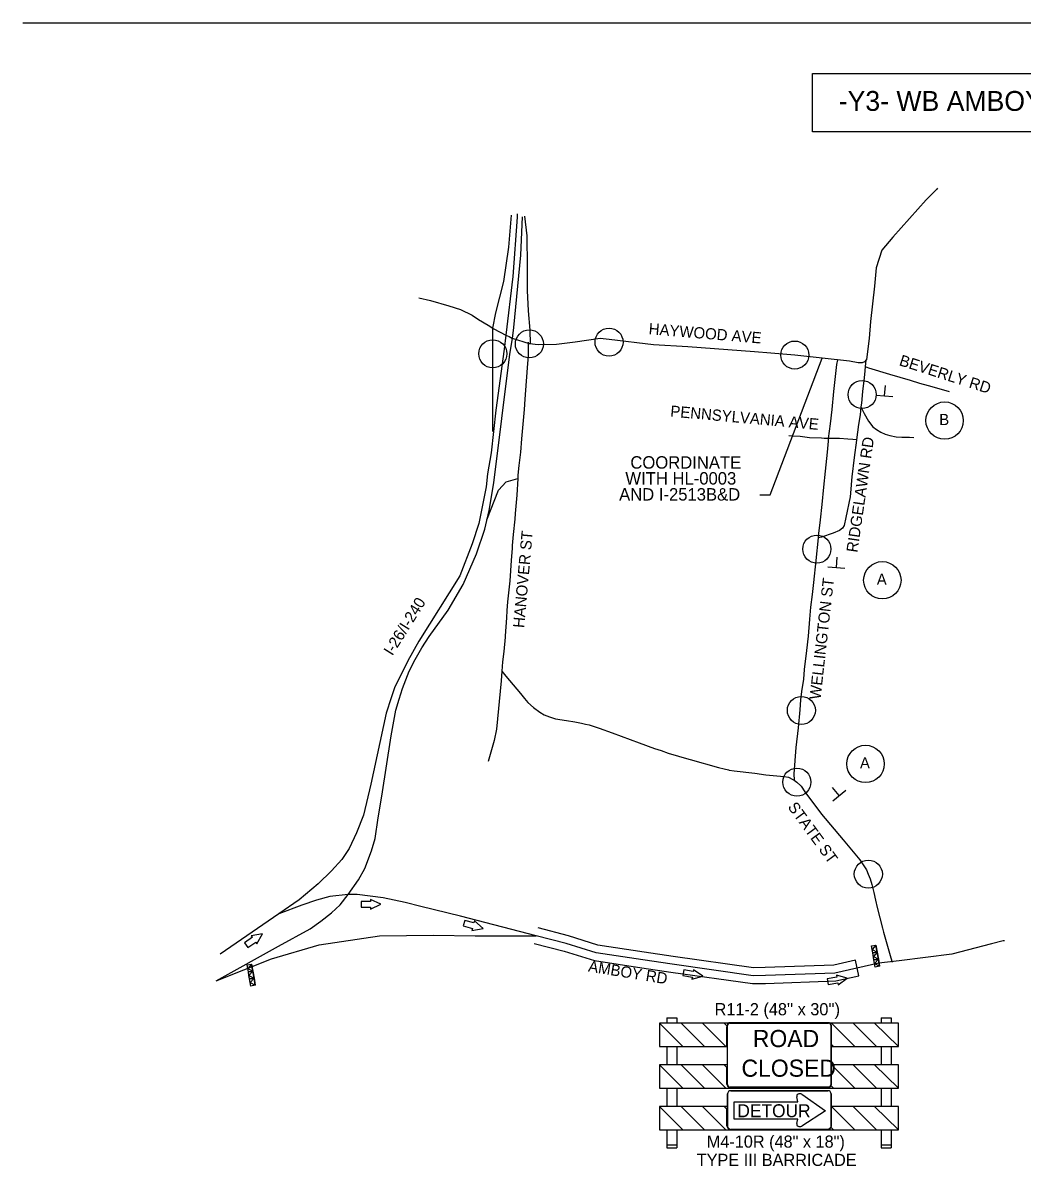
# Model space of a CAD drawing. Extents: x 886234 to 968767, y 455416 to 684046.
# Drawn here: x 904674 to 914719, y 524204 to 535699 of the extents above; entities that cross this region are included whole.
import ezdxf

# ---------------------------------------------------------------- set-up
doc = ezdxf.new("R2010")
doc.units = 0
for name, color, linetype in [('DEV DIRECTION OF TRAFFIC FLOW ARROW CELL', 7, 'Continuous'), ('Scratch_Level_3', 7, 'Continuous'), ('TC CONSTRUCTION PROPOSED ROADWAY SHADE', 7, 'Continuous'), ('TC DEV BARRICADE', 7, 'Continuous'), ('TC DEV SIGN', 7, 'Continuous'), ('TC DEV SIGN BLACK 239', 7, 'Continuous'), ('TC DEV SIGN BLACK ZERO', 7, 'Continuous'), ('TC DEV SIGN ORANGE', 7, 'Continuous'), ('TC DEV SIGN WHITE', 7, 'Continuous'), ('TC LABEL TEXT', 7, 'Continuous')]:
    doc.layers.add(name, color=color, linetype=linetype)

msp = doc.modelspace()

# ---------------------------------------------------------------- linework, layer by layer
at = {"layer": 'DEV DIRECTION OF TRAFFIC FLOW ARROW CELL'}
for p, q in [((908170, 526866), (908074, 526866)), ((908074, 526866), (908074, 526808)), ((908074, 526808), (908170, 526808)), ((908273, 526837), (908170, 526886)), ((908170, 526886), (908170, 526866)), ((908170, 526789), (908273, 526837)), ((908170, 526808), (908170, 526789)), ((909117, 526675), (909101, 526619)), ((909101, 526619), (909194, 526594)), ((909209, 526650), (909117, 526675)), ((909189, 526575), (909302, 526595)), ((909194, 526594), (909189, 526575)), ((909214, 526669), (909209, 526650)), ((909302, 526595), (909214, 526669)), ((906982, 526505), (906903, 526450)), ((906936, 526402), (907015, 526457)), ((907083, 526540), (906970, 526521)), ((906970, 526521), (906982, 526505)), ((907015, 526457), (907026, 526441)), ((907026, 526441), (907083, 526540)), ((906903, 526450), (906936, 526402)), ((911319, 526177), (911309, 526120)), ((911309, 526120), (911404, 526103)), ((911414, 526160), (911319, 526177)), ((911400, 526083), (911511, 526113)), ((911417, 526179), (911414, 526160)), ((911511, 526113), (911417, 526179)), ((912962, 526093), (912852, 526123)), ((912852, 526123), (912856, 526103)), ((911404, 526103), (911400, 526083)), ((912856, 526103), (912761, 526087)), ((912761, 526087), (912771, 526030)), ((912771, 526030), (912866, 526046)), ((912866, 526046), (912869, 526027)), ((912869, 526027), (912962, 526093))]:
    msp.add_line(p, q, dxfattribs=at)
at = {"layer": 'Scratch_Level_3'}
msp.add_line((904674, 535699), (939863, 535699), dxfattribs=at)
at = {"layer": 'TC CONSTRUCTION PROPOSED ROADWAY SHADE'}
msp.add_line((913079, 526119), (913045, 526275), dxfattribs=at)
for points in [[(913045, 526275), (912825, 526226), (912136, 526202), (912020, 526199), (911211, 526313), (910919, 526356), (910455, 526427), (910158, 526520), (909855, 526599)], [(909815, 526444), (910114, 526366), (910419, 526271), (910895, 526198), (911188, 526154), (912010, 526039), (912141, 526042), (912845, 526067), (913079, 526119)]]:
    msp.add_lwpolyline(points, dxfattribs=at)
at = {"layer": 'TC DEV BARRICADE'}
for p, q in [((913205, 526419), (913249, 526427)), ((913211, 526383), (913205, 526419)), ((913249, 526427), (913211, 526383)), ((913211, 526383), (913262, 526356)), ((913217, 526348), (913211, 526383)), ((913211, 526383), (913211, 526383)), ((913211, 526383), (913211, 526383)), ((913262, 526356), (913217, 526348)), ((913217, 526348), (913262, 526356)), ((913224, 526312), (913217, 526348)), ((913262, 526356), (913224, 526312)), ((906928, 526227), (906973, 526235)), ((906935, 526192), (906928, 526227)), ((906973, 526235), (906935, 526192)), ((913224, 526312), (913274, 526285)), ((913230, 526277), (913224, 526312)), ((913224, 526312), (913224, 526312)), ((913224, 526312), (913224, 526312)), ((913274, 526285), (913230, 526277)), ((913230, 526277), (913274, 526285)), ((913236, 526241), (913230, 526277)), ((913274, 526285), (913236, 526241)), ((913236, 526241), (913287, 526214)), ((913243, 526206), (913236, 526241)), ((913236, 526241), (913236, 526241)), ((913236, 526241), (913236, 526241)), ((906935, 526192), (906985, 526165)), ((906941, 526157), (906935, 526192)), ((906935, 526192), (906935, 526192)), ((906935, 526192), (906935, 526192)), ((906985, 526165), (906941, 526157)), ((906941, 526157), (906985, 526165)), ((906947, 526121), (906941, 526157)), ((906985, 526165), (906947, 526121)), ((906947, 526121), (906998, 526094)), ((906954, 526086), (906947, 526121)), ((906947, 526121), (906947, 526121)), ((906947, 526121), (906947, 526121)), ((913287, 526214), (913243, 526206)), ((906998, 526094), (906954, 526086)), ((906954, 526086), (906998, 526094)), ((906960, 526050), (906954, 526086)), ((906998, 526094), (906960, 526050)), ((906960, 526050), (907011, 526023)), ((906966, 526015), (906960, 526050)), ((906960, 526050), (906960, 526050)), ((906960, 526050), (906960, 526050)), ((907011, 526023), (906966, 526015)), ((911146, 525694), (911248, 525694)), ((911146, 525694), (911146, 525643)), ((911248, 525694), (911248, 525643)), ((913302, 525694), (913404, 525694)), ((913302, 525694), (913302, 525643)), ((913404, 525694), (913404, 525643)), ((911075, 525643), (911075, 525407)), ((911291, 525643), (911075, 525643)), ((911075, 525643), (911310, 525407)), ((913475, 525643), (911075, 525643)), ((911526, 525407), (911291, 525643)), ((911723, 525643), (911507, 525643)), ((911507, 525643), (911742, 525407)), ((911753, 525612), (911723, 525643)), ((911752, 525407), (911752, 525604)), ((913020, 525643), (912804, 525643)), ((912804, 525643), (913039, 525407)), ((913255, 525407), (913020, 525643)), ((913475, 525643), (913236, 525643)), ((913236, 525643), (913475, 525407)), ((913475, 525407), (913475, 525643)), ((913475, 525407), (913475, 525643)), ((912823, 525407), (912798, 525432)), ((912798, 525432), (912798, 525407)), ((911075, 525407), (911752, 525407)), ((911146, 525407), (911146, 525224)), ((911248, 525407), (911248, 525224)), ((911310, 525407), (911526, 525407)), ((911742, 525407), (911752, 525407)), ((912798, 525407), (913475, 525407)), ((912798, 525407), (912823, 525407)), ((913039, 525407), (913255, 525407)), ((913302, 525407), (913302, 525224)), ((913404, 525407), (913404, 525224)), ((911075, 525224), (911075, 524989)), ((911291, 525224), (911075, 525224)), ((911075, 525224), (911310, 524989)), ((911752, 525224), (911075, 525224)), ((911526, 524989), (911291, 525224)), ((911507, 525224), (911742, 524989)), ((911723, 525224), (911507, 525224)), ((911752, 525195), (911723, 525224)), ((911752, 525027), (911752, 525195)), ((913475, 525224), (912798, 525224)), ((913020, 525224), (912804, 525224)), ((912804, 525224), (913039, 524989)), ((913255, 524989), (913020, 525224)), ((913475, 525224), (913236, 525224)), ((913236, 525224), (913475, 524989)), ((913475, 524989), (913475, 525224)), ((913475, 524989), (913475, 525224)), ((911075, 524989), (913475, 524989)), ((911146, 524989), (911146, 524805)), ((911248, 524989), (911248, 524805)), ((911310, 524989), (911526, 524989)), ((911742, 524989), (911812, 524989)), ((912737, 524989), (912823, 524989)), ((912823, 524989), (912796, 525016)), ((913039, 524989), (913255, 524989)), ((913302, 524989), (913302, 524805)), ((913404, 524989), (913404, 524805)), ((911075, 524805), (911075, 524570)), ((911291, 524805), (911075, 524805)), ((911075, 524805), (911310, 524570)), ((911752, 524805), (911075, 524805)), ((911526, 524570), (911291, 524805)), ((911507, 524805), (911742, 524570)), ((911723, 524805), (911507, 524805)), ((911752, 524776), (911723, 524805)), ((911752, 524608), (911752, 524776)), ((913475, 524805), (912798, 524805)), ((913020, 524805), (912804, 524805)), ((912804, 524805), (913039, 524570)), ((913255, 524570), (913020, 524805)), ((913475, 524805), (913236, 524805)), ((913236, 524805), (913475, 524570)), ((913475, 524570), (913475, 524805)), ((913475, 524570), (913475, 524805)), ((911075, 524570), (913475, 524570)), ((911146, 524570), (911146, 524387)), ((911248, 524570), (911248, 524387)), ((911310, 524570), (911526, 524570)), ((911742, 524570), (911812, 524570)), ((912737, 524570), (912823, 524570)), ((912823, 524570), (912796, 524597)), ((913039, 524570), (913255, 524570)), ((913302, 524570), (913302, 524387)), ((913404, 524570), (913404, 524387)), ((911146, 524417), (911248, 524417)), ((911146, 524387), (911248, 524387)), ((913302, 524417), (913404, 524417)), ((913302, 524387), (913404, 524387))]:
    msp.add_line(p, q, dxfattribs=at)
for points in [[(913205, 526419), (913249, 526427), (913262, 526356), (913217, 526348)], [(913249, 526427), (913211, 526383), (913262, 526356)], [(913217, 526348), (913262, 526356), (913274, 526285), (913230, 526277)], [(913262, 526356), (913224, 526312), (913274, 526285)], [(906928, 526227), (906973, 526235), (906985, 526165), (906941, 526157)], [(906973, 526235), (906935, 526192), (906985, 526165)], [(913230, 526277), (913274, 526285), (913287, 526214), (913243, 526206)], [(913274, 526285), (913236, 526241), (913287, 526214)], [(906941, 526157), (906985, 526165), (906998, 526094), (906954, 526086)], [(906985, 526165), (906947, 526121), (906998, 526094)], [(906954, 526086), (906998, 526094), (907011, 526023), (906966, 526015)], [(906998, 526094), (906960, 526050), (907011, 526023)]]:
    msp.add_lwpolyline(points, close=True, dxfattribs=at)
for centre, major_axis, start_param, end_param in [((911813, 525604), (-61, 0), 6.074789, 6.283185), ((911813, 525027), (61, 0), 3.141593, 4.712389), ((912737, 525027), (61, 0), 4.712497, 5.996053), ((911813, 524608), (61, 0), 3.141593, 4.712389), ((912737, 524608), (61, 0), 4.712497, 5.996053)]:
    msp.add_ellipse(centre, major_axis=major_axis, ratio=0.625, start_param=start_param, end_param=end_param, dxfattribs=at)
at = {"layer": 'TC DEV SIGN'}
for p, q in [((913336, 531949), (913346, 532054)), ((913252, 531956), (913421, 531942)), ((912852, 530223), (912861, 530328)), ((912767, 530231), (912937, 530216)), ((912881, 527931), (912813, 528011)), ((912816, 527876), (912946, 527986))]:
    msp.add_line(p, q, dxfattribs=at)
at = {"layer": 'TC DEV SIGN BLACK 239'}
msp.add_line((912772, 524995), (911782, 524995), dxfattribs=at)
for points in [[(911756, 525021), (911756, 525620)], [(911782, 525647), (912772, 525647)], [(912798, 525620), (912798, 525021)]]:
    msp.add_lwpolyline(points, dxfattribs=at)
for centre, start, end in [((911782, 525620), 90, 180), ((912772, 525620), 0, 90), ((911782, 525021), 180, 270.0009), ((912772, 525021), 270.0009, 360)]:
    msp.add_arc(centre, 26.1, start, end, dxfattribs=at)
at = {"layer": 'TC DEV SIGN BLACK ZERO'}
for p, q in [((912767, 524962), (911790, 524962)), ((911757, 524930), (911757, 524604)), ((911823, 524675), (911823, 524850)), ((911823, 524850), (912466, 524850)), ((912466, 524850), (912454, 524902)), ((912504, 524929), (912741, 524761)), ((912800, 524604), (912800, 524930)), ((912741, 524761), (912504, 524605)), ((912464, 524675), (911823, 524675)), ((912454, 524632), (912464, 524675)), ((911790, 524572), (912767, 524572))]:
    msp.add_line(p, q, dxfattribs=at)
for points in [[(911790, 524962), (912767, 524962)], [(911757, 524604), (911757, 524930)], [(912800, 524930), (912800, 524604)], [(912767, 524572), (911790, 524572)]]:
    msp.add_lwpolyline(points, dxfattribs=at)
for centre, start, end in [((911790, 524930), 90, 180), ((911790, 524930), 90, 180), ((912767, 524930), 360, 90), ((912767, 524930), 360, 90), ((911790, 524604), 180, 270), ((911790, 524604), 180, 270), ((912767, 524604), 270, 0), ((912767, 524604), 270, 360)]:
    msp.add_arc(centre, 32.6, start, end, dxfattribs=at)
for centre, start_param, end_param in [((912486, 524909), 0.96961, 3.452569), ((912486, 524625), 2.830617, 5.313577)]:
    msp.add_ellipse(centre, major_axis=(33, 0), ratio=0.720018, start_param=start_param, end_param=end_param, dxfattribs=at)
at = {"layer": 'TC DEV SIGN ORANGE'}
for p, q in [((911823, 524675), (911823, 524850)), ((911823, 524850), (912466, 524850)), ((912466, 524850), (912454, 524902)), ((912504, 524929), (912741, 524761)), ((912741, 524761), (912504, 524605)), ((912464, 524675), (911823, 524675)), ((912454, 524632), (912464, 524675))]:
    msp.add_line(p, q, dxfattribs=at)
for centre, start_param, end_param in [((912486, 524909), 0.96961, 3.452569), ((912486, 524625), 2.830617, 5.313577)]:
    msp.add_ellipse(centre, major_axis=(33, 0), ratio=0.720018, start_param=start_param, end_param=end_param, dxfattribs=at)
at = {"layer": 'TC DEV SIGN WHITE'}
msp.add_line((912772, 524998), (911782, 524998), dxfattribs=at)
for points in [[(911759, 525021), (911759, 525620)], [(911782, 525643), (912772, 525643)], [(912795, 525620), (912795, 525021)]]:
    msp.add_lwpolyline(points, dxfattribs=at)
for centre, start, end in [((911782, 525620), 90, 180), ((912772, 525620), 0, 90), ((911782, 525021), 180, 270.0009), ((912772, 525021), 270.0009, 360)]:
    msp.add_arc(centre, 22.8, start, end, dxfattribs=at)
at = {"layer": 'TC LABEL TEXT'}
msp.add_line((913149, 532308), (913142, 532243), dxfattribs=at)
msp.add_lwpolyline([(912612, 535189), (917139, 535189), (917139, 534605), (912612, 534605)], close=True, dxfattribs=at)
for points in [[(913869, 534036), (913862, 534028), (913754, 533920), (913419, 533545), (913309, 533412), (913252, 533236), (913236, 533052), (913194, 532697), (913183, 532525), (913154, 532314), (913133, 532292), (913111, 532280), (913070, 532282), (912985, 532297), (912434, 532359), (912192, 532378), (912028, 532392), (911360, 532442), (911014, 532462), (910569, 532514), (910478, 532526), (910225, 532488), (910039, 532465), (909853, 532462), (909766, 532471), (909596, 532527)], [(909398, 532631), (909428, 532784), (909510, 533097), (909558, 533444), (909587, 533767)], [(909642, 533779), (909643, 533746), (909599, 533150), (909528, 532560)], [(909596, 532527), (909608, 532637), (909681, 533364), (909697, 533750)], [(909717, 533755), (909740, 533559), (909744, 533249), (909744, 533007), (909753, 532803), (909770, 532608), (909774, 532472)], [(908654, 532934), (908771, 532907), (908955, 532855), (909072, 532817), (909191, 532760), (909256, 532716), (909352, 532658), (909409, 532622), (909528, 532560)], [(909528, 532560), (909511, 532417), (909428, 531805), (909381, 531375), (909345, 531164), (909330, 531035), (909259, 530667), (909192, 530461), (909068, 530139)], [(909398, 531589), (909398, 532372), (909398, 532484), (909398, 532631)], [(909528, 532560), (909562, 532544), (909596, 532527)], [(908492, 529007), (908557, 529182), (908617, 529299), (908685, 529417), (908757, 529530), (908950, 529794), (909099, 530052), (909236, 530362), (909318, 530608), (909361, 530796), (909408, 531074), (909571, 532367), (909596, 532527)], [(909754, 532488), (909754, 532453), (909754, 532356), (909745, 532229), (909728, 532007), (909720, 531914), (909712, 531813), (909709, 531776)], [(912082, 530955), (912186, 530955), (912710, 532328)], [(912863, 532311), (912853, 532263), (912824, 531992), (912807, 531810), (912789, 531666), (912771, 531520)], [(913142, 532243), (913138, 532201), (913132, 532131), (913114, 531991), (913103, 531874), (913099, 531837)], [(913142, 532243), (913176, 532229), (913387, 532167), (913593, 532106), (913689, 532078), (913775, 532054), (913882, 532022), (913986, 531991)], [(909709, 531776), (909700, 531664), (909687, 531518), (909676, 531383), (909660, 531247), (909651, 531152), (909649, 531119)], [(913099, 531837), (913090, 531757), (913075, 531661), (913054, 531507)], [(913099, 531837), (913132, 531770), (913176, 531693), (913220, 531639), (913255, 531609), (913299, 531583), (913343, 531564), (913389, 531550), (913452, 531536), (913509, 531534), (913588, 531532), (913629, 531529)], [(912771, 531520), (912730, 531521), (912702, 531522), (912583, 531528), (912489, 531539), (912415, 531543), (912374, 531546)], [(912771, 531520), (912768, 531493), (912758, 531384), (912739, 531191), (912723, 531032), (912705, 530857), (912689, 530704), (912670, 530537), (912668, 530520)], [(913054, 531507), (913017, 531509), (912968, 531513), (912882, 531520), (912802, 531521), (912771, 531520)], [(913054, 531507), (913054, 531504), (913032, 531329), (913006, 531133), (913001, 531059), (913001, 531051)], [(909339, 530702), (909457, 531001), (909534, 531085), (909649, 531119)], [(909649, 531119), (909641, 530951), (909623, 530766), (909618, 530710), (909603, 530554), (909594, 530445)], [(913001, 531051), (912989, 530933), (912948, 530727), (912930, 530647), (912913, 530617), (912884, 530596), (912820, 530567), (912702, 530528), (912668, 530520)], [(912668, 530520), (912644, 530295), (912621, 530071), (912607, 529953), (912593, 529825), (912583, 529704), (912567, 529533), (912550, 529388), (912529, 529199), (912523, 529102), (912502, 528975), (912490, 528893), (912483, 528792), (912468, 528611), (912446, 528412), (912424, 528150), (912427, 528084)], [(909594, 530445), (909592, 530419), (909583, 530294), (909568, 530090), (909547, 529879), (909540, 529790)], [(909068, 530139), (908654, 529482), (908544, 529285), (908410, 529014), (908375, 528914), (908325, 528757), (908172, 528045), (908098, 527732), (908027, 527556), (907953, 527399), (907879, 527286), (907777, 527172), (907644, 527043), (907452, 526883), (907247, 526740)], [(909540, 529790), (909535, 529716), (909523, 529536)], [(909523, 529536), (909522, 529523), (909509, 529380), (909497, 529276), (909490, 529180)], [(909490, 529180), (909481, 529082), (909437, 528599), (909411, 528484), (909350, 528273)], [(909490, 529180), (909530, 529131), (909678, 528955), (909704, 528922)], [(907945, 526934), (908047, 527082), (908113, 527196), (908180, 527376), (908215, 527497), (908246, 527705), (908282, 527924), (908375, 528530), (908424, 528790), (908458, 528900), (908492, 529007)], [(909704, 528922), (909717, 528906), (909752, 528866), (909807, 528815), (909870, 528767), (909913, 528743), (909968, 528720), (910027, 528703), (910140, 528684), (910224, 528672), (910291, 528657), (910331, 528648), (910366, 528640), (910468, 528609), (910599, 528561), (910870, 528460), (911022, 528404), (911090, 528382), (911160, 528358), (911370, 528297)], [(911370, 528297), (911382, 528294), (911666, 528212), (911724, 528198), (911768, 528188)], [(911768, 528188), (911773, 528187), (911825, 528178), (912032, 528154)], [(912032, 528154), (912144, 528140), (912326, 528121), (912371, 528114), (912415, 528093), (912427, 528084)], [(912427, 528084), (912455, 528065), (912495, 528027), (912497, 528024)], [(912497, 528024), (912536, 527969), (912704, 527742), (912919, 527485), (913087, 527284), (913129, 527225), (913155, 527182), (913173, 527140), (913192, 527094), (913208, 527036), (913228, 526955), (913246, 526878)], [(906619, 526069), (907245, 526417), (907562, 526589), (907671, 526668), (907777, 526750), (907863, 526832), (907945, 526934)], [(907945, 526934), (907761, 526914), (907625, 526879), (907480, 526828), (907247, 526740)], [(909835, 526521), (909073, 526719), (908675, 526816), (908516, 526855), (908297, 526902), (908035, 526934), (907945, 526934)], [(913246, 526878), (913263, 526805), (913316, 526596)], [(907247, 526740), (906658, 526337)], [(913316, 526596), (913326, 526556), (913399, 526299), (913413, 526255)], [(906619, 526069), (907172, 526289), (907652, 526429), (908258, 526519), (908801, 526528), (909221, 526521), (909835, 526521)], [(914543, 526471), (914529, 526468), (914411, 526440), (914011, 526337), (913483, 526270), (913278, 526245), (912835, 526146), (912138, 526122), (912015, 526119), (911200, 526234), (910907, 526277), (910437, 526349), (910136, 526443), (909835, 526521)], [(906619, 526069), (906619, 526069)]]:
    msp.add_lwpolyline(points, dxfattribs=at)
for centre, radius in [((909766, 532471), 141), ((909766, 532471), 141), ((910567, 532489), 141), ((910567, 532489), 141), ((909398, 532372), 141), ((909398, 532372), 141), ((912434, 532359), 141), ((912434, 532359), 141), ((913111, 531962), 141), ((913111, 531962), 141), ((913940, 531700), 188), ((912656, 530408), 141), ((912656, 530408), 141), ((913314, 530095), 188), ((912500, 528786), 141), ((912500, 528786), 141), ((913145, 528248), 188), ((912455, 528065), 141), ((912455, 528065), 141), ((913173, 527140), 141), ((913173, 527140), 141)]:
    msp.add_circle(centre, radius, dxfattribs=at)

# ---------------------------------------------------------------- texts
at = {"layer": 'TC DEV BARRICADE'}
for s, p in [("R11-2 (48'' x 30'')", (911628, 525721)), ('M4-10R (48" x 18")', (911549, 524390)), ('TYPE III BARRICADE', (911448, 524206))]:
    msp.add_text(s, height=122.24, dxfattribs=at).set_placement(p)
at = {"layer": 'TC DEV SIGN BLACK 239'}
for s, p in [('ROAD', (912012, 525401)), ('CLOSED', (911898, 525103))]:
    msp.add_text(s, height=172.6, rotation=360, dxfattribs=at).set_placement(p)
at = {"layer": 'TC DEV SIGN BLACK ZERO'}
msp.add_text('DETOUR', height=130.3, dxfattribs=at).set_placement((911857, 524696))
at = {"layer": 'TC LABEL TEXT'}
for s, height, p in [('-Y3- WB AMBOY DETOUR', 200, (912876, 534814)), ('B', 112, (913886, 531655)), ('COORDINATE', 125, (910781, 531217)), ('WITH HL-0003', 125, (910731, 531057)), ('AND I-2513B&D', 125, (910668, 530896)), ('A', 112, (913258, 530049)), ('A', 112, (913089, 528203))]:
    msp.add_text(s, height=height, dxfattribs=at).set_placement(p)
for s, rotation, p in [('HAYWOOD AVE', 355.2398, (910962, 532569)), ('BEVERLY RD', 342.2909, (913476, 532258)), ('PENNSYLVANIA AVE', 354.8345, (911179, 531741)), ('RIDGELAWN RD', 81.7088, (913063, 530369)), ('HANOVER ST', 84.8458, (909713, 529612)), ('WELLINGTON ST', 83.5989, (912692, 528891)), ('I-26/I-240', 58.0765, (908388, 529329)), ('STATE ST', 306.1918, (912358, 527814)), ('AMBOY RD', 350.7417, (910352, 526162))]:
    msp.add_text(s, height=112.5, rotation=rotation, dxfattribs=at).set_placement(p)

doc.saveas('drawing.dxf')
